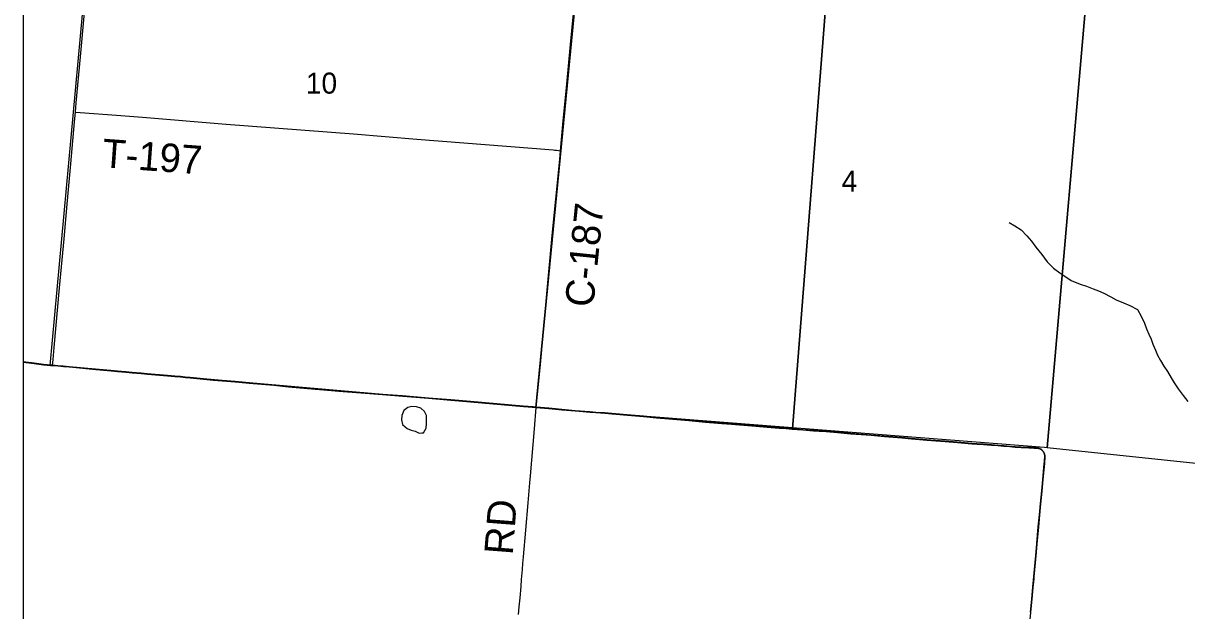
# Model space of a CAD drawing. Extents: x 0 to 1101, y 0 to 440.
# Drawn here: x 837.326 to 839.64, y 377.77 to 378.939 of the extents above; entities that cross this region are included whole.
import ezdxf

# ---------------------------------------------------------------- set-up
doc = ezdxf.new("R2010")
doc.units = 0
for name, color, linetype in [('GM_X_County_Road', 7, 'Continuous'), ('GM_X_County_Road_Text', 7, 'Continuous'), ('GM_X_Minor_Lake', 7, 'Continuous'), ('GM_X_Minor_River', 7, 'Continuous'), ('GM_X_Section', 7, 'Continuous'), ('GM_X_Section_Text', 7, 'Continuous'), ('GM_X_Township_Road', 7, 'Continuous'), ('GM_X_Township_Road_Text', 7, 'Continuous'), ('SH_Cut_Line', 7, 'Continuous')]:
    doc.layers.add(name, color=color, linetype=linetype)

msp = doc.modelspace()

# ---------------------------------------------------------------- linework, layer by layer
at = {"layer": 'GM_X_County_Road'}
for points in [[(837.3258, 381.9059), (837.3258, 378.2649), (837.3473, 378.2622), (837.3658, 378.26), (837.3731, 378.2593), (837.38, 378.2587), (837.3836, 378.2584), (837.3943, 378.2574), (837.4054, 378.2565), (837.4171, 378.2555), (837.4697, 378.2506), (837.5, 378.2478), (837.513, 378.2466), (837.5297, 378.2452), (837.5421, 378.244), (837.56, 378.2423), (837.5724, 378.2412), (837.6126, 378.238), (837.6271, 378.2367), (837.6385, 378.2357), (837.648, 378.2348), (837.6577, 378.2338), (837.6707, 378.2325), (837.7041, 378.2293), (837.747, 378.2257), (837.7748, 378.2233), (837.8239, 378.219), (837.8529, 378.2163), (837.8909, 378.2125), (837.9058, 378.2113), (837.9229, 378.2098), (837.953, 378.2073), (837.997, 378.2036), (838.0402, 378.2003), (838.0802, 378.1972), (838.1316, 378.193), (838.1759, 378.1895), (838.2151, 378.1863), (838.32, 378.1771), (838.3398, 378.1755), (838.3457, 378.1749), (838.3709, 378.1727), (838.3839, 378.1716), (838.3966, 378.1701), (838.4234, 378.1678), (838.4526, 378.1655), (838.4644, 378.1645), (838.4818, 378.1633), (838.496, 378.1622), (838.5269, 378.1594), (838.5591, 378.1567), (838.5851, 378.1544), (838.6093, 378.1523), (838.6254, 378.1508), (838.6495, 378.1488), (838.6825, 378.1456), (838.7151, 378.1429), (838.7342, 378.1414), (838.7745, 378.1382), (838.8048, 378.1357), (838.8288, 378.1338), (838.8553, 378.1316), (838.9343, 379.1383)], [(838.3459, 378.1744), (838.3492, 378.207), (838.3548, 378.267), (838.3676, 378.408), (838.3779, 378.5168), (838.3927, 378.6677), (838.3942, 378.6852), (838.3997, 378.7447), (838.4068, 378.8181), (838.4139, 378.8967), (838.4228, 378.9859), (838.4287, 379.0513), (838.4397, 379.1726), (838.4419, 379.1934)], [(838.9343, 379.1383), (838.8553, 378.1316), (838.8562, 378.1316), (838.876, 378.1301), (838.8972, 378.1286), (838.9082, 378.1278), (838.922, 378.1268), (838.9448, 378.125), (838.9716, 378.1226), (839.0121, 378.1194), (839.0381, 378.1173), (839.0725, 378.1143), (839.0917, 378.1127), (839.1077, 378.1113), (839.1222, 378.11), (839.1402, 378.1086), (839.159, 378.1072), (839.1832, 378.1053), (839.2121, 378.1027), (839.2224, 378.1019), (839.2353, 378.1011), (839.2512, 378.0999), (839.2638, 378.0989), (839.2755, 378.0979), (839.2878, 378.0969), (839.2981, 378.096), (839.3101, 378.0952), (839.3253, 378.0945), (839.33, 378.0945), (839.3356, 378.0942), (839.3405, 378.094), (839.3421, 378.0938), (839.3432, 378.0937), (839.3446, 378.0934), (839.3459, 378.0931), (839.347, 378.0927), (839.3479, 378.0922), (839.3489, 378.0916), (839.3498, 378.0911), (839.3507, 378.0904), (839.3516, 378.0895), (839.3528, 378.0884), (839.3534, 378.0876), (839.354, 378.0867), (839.3545, 378.0859), (839.3552, 378.0848), (839.3557, 378.0838), (839.3562, 378.0825), (839.3565, 378.0816), (839.3568, 378.0809), (839.3569, 378.08), (839.3571, 378.079), (839.3572, 378.078), (839.3572, 378.0768), (839.3572, 378.0754), (839.3571, 378.0739), (839.3569, 378.0715), (839.3568, 378.0687), (839.3565, 378.066), (839.3562, 378.063), (839.3534, 378.0312), (839.3512, 378.0085), (839.3486, 377.9829), (839.3465, 377.9606), (839.3444, 377.9368), (839.3415, 377.9032), (839.34, 377.8869), (839.338, 377.8656), (839.3354, 377.8375), (839.3334, 377.8166), (839.3312, 377.7932), (839.3287, 377.7668)], [(839.3287, 377.7668), (839.3312, 377.7932), (839.3334, 377.8166), (839.3354, 377.8375), (839.338, 377.8656), (839.34, 377.8869), (839.3415, 377.9032), (839.3444, 377.9368), (839.3465, 377.9606), (839.3486, 377.9829), (839.3512, 378.0085), (839.3534, 378.0312), (839.3562, 378.063), (839.3565, 378.066), (839.3568, 378.0687), (839.3569, 378.0715), (839.3571, 378.0739), (839.3572, 378.0754), (839.3572, 378.0768), (839.3572, 378.078), (839.3571, 378.079), (839.3569, 378.08), (839.3568, 378.0809), (839.3565, 378.0816), (839.3562, 378.0825), (839.3557, 378.0838), (839.3552, 378.0848), (839.3545, 378.0859), (839.354, 378.0867), (839.3534, 378.0876), (839.3528, 378.0884), (839.3516, 378.0895), (839.3507, 378.0904), (839.3498, 378.0911), (839.3489, 378.0916), (839.3479, 378.0922), (839.347, 378.0927), (839.3459, 378.0931), (839.3446, 378.0934), (839.3432, 378.0937), (839.3421, 378.0938), (839.3405, 378.094), (839.3356, 378.0942), (839.33, 378.0945), (839.3253, 378.0945), (839.3101, 378.0952), (839.2981, 378.096), (839.2878, 378.0969), (839.2755, 378.0979), (839.2638, 378.0989), (839.2512, 378.0999), (839.2353, 378.1011), (839.2224, 378.1019), (839.2121, 378.1027), (839.1832, 378.1053), (839.159, 378.1072), (839.1402, 378.1086), (839.1222, 378.11), (839.1077, 378.1113), (839.0917, 378.1127), (839.0725, 378.1143), (839.0381, 378.1173), (839.0121, 378.1194), (838.9716, 378.1226), (838.9448, 378.125), (838.922, 378.1268), (838.9082, 378.1278), (838.8972, 378.1286), (838.876, 378.1301), (838.8562, 378.1316), (838.8553, 378.1316), (838.8288, 378.1338), (838.8048, 378.1357), (838.7745, 378.1382), (838.7342, 378.1414), (838.7151, 378.1429), (838.6825, 378.1456), (838.6495, 378.1488), (838.6254, 378.1508), (838.6093, 378.1523), (838.5851, 378.1544), (838.5591, 378.1567), (838.5269, 378.1594), (838.496, 378.1622), (838.4818, 378.1633), (838.4644, 378.1645), (838.4526, 378.1655), (838.4234, 378.1678), (838.3966, 378.1701), (838.3839, 378.1716), (838.3709, 378.1727), (838.3457, 378.1749), (838.3398, 378.1755), (838.32, 378.1771), (838.2151, 378.1863), (838.1759, 378.1895), (838.1316, 378.193), (838.0802, 378.1972), (838.0402, 378.2003), (837.997, 378.2036), (837.953, 378.2073), (837.9229, 378.2098), (837.9058, 378.2113), (837.8909, 378.2125), (837.8529, 378.2163), (837.8239, 378.219), (837.7748, 378.2233), (837.747, 378.2257), (837.7041, 378.2293), (837.6707, 378.2325), (837.6577, 378.2338), (837.648, 378.2348), (837.6385, 378.2357), (837.6271, 378.2367), (837.6126, 378.238), (837.5724, 378.2412), (837.56, 378.2423), (837.5421, 378.244), (837.5297, 378.2452), (837.513, 378.2466), (837.5, 378.2478), (837.4697, 378.2506), (837.4171, 378.2555), (837.4054, 378.2565), (837.3943, 378.2574), (837.3836, 378.2584), (837.38, 378.2587), (837.3731, 378.2593), (837.3658, 378.26), (837.3473, 378.2622), (837.3258, 378.2649), (837.3258, 374.2255)]]:
    msp.add_lwpolyline(points, dxfattribs=at)
at = {"layer": 'GM_X_Minor_Lake'}
for points in [[(838.0827, 378.1681), (838.0784, 378.1582), (838.0779, 378.1495), (838.0801, 378.1404), (838.0895, 378.1324), (838.0974, 378.1293), (838.1049, 378.1273), (838.1132, 378.1234), (838.1185, 378.1239)], [(838.1185, 378.1239), (838.1215, 378.1241), (838.1269, 378.1332), (838.1278, 378.1419), (838.128, 378.1585), (838.1235, 378.1665), (838.1164, 378.173), (838.1077, 378.1758), (838.0986, 378.1759), (838.0903, 378.1744), (838.0827, 378.1681)]]:
    msp.add_lwpolyline(points, dxfattribs=at)
at = {"layer": 'GM_X_Minor_River'}
msp.add_lwpolyline([(839.2861, 378.5427), (839.2977, 378.536), (839.3101, 378.5282), (839.3216, 378.5159), (839.3309, 378.5051), (839.3395, 378.4936), (839.3517, 378.4785), (839.3621, 378.4643), (839.3747, 378.4516), (839.3871, 378.4426), (839.3972, 378.4356), (839.41, 378.4271), (839.4273, 378.4199), (839.4405, 378.4155), (839.4537, 378.4107), (839.4642, 378.4064), (839.4748, 378.402), (839.4883, 378.3946), (839.4992, 378.3887), (839.5135, 378.3827), (839.5263, 378.3772), (839.5417, 378.369), (839.5491, 378.3563), (839.5553, 378.3422), (839.5596, 378.3311), (839.5644, 378.32), (839.5687, 378.3101), (839.5724, 378.3005), (839.5771, 378.2883), (839.5815, 378.2787), (839.5873, 378.268), (839.594, 378.2565), (839.6014, 378.2458), (839.6087, 378.2331), (839.6146, 378.2235), (839.6224, 378.2113), (839.6324, 378.1978), (839.642, 378.1859)], dxfattribs=at)
at = {"layer": 'GM_X_Section'}
for points in [[(837.4722, 379.2668), (838.4437, 379.1913), (838.3449, 378.1739), (837.3792, 378.2576)], [(838.4437, 379.1913), (839.4486, 379.0942), (839.3617, 378.094), (839.3569, 378.0944), (838.3449, 378.1739)], [(840.5178, 378.9931), (840.4251, 377.982), (839.3617, 378.094), (839.4486, 379.0942)]]:
    msp.add_lwpolyline(points, close=True, dxfattribs=at)
at = {"layer": 'GM_X_Township_Road'}
for p, q in [((838.843, 378.1321), (838.855, 378.1311)), ((839.3352, 377.8329), (839.3341, 377.821))]:
    msp.add_line(p, q, dxfattribs=at)
for points in [[(837.4297, 378.762), (837.4312, 378.7808), (837.4394, 378.8725), (837.4477, 378.9603), (837.4573, 379.0592), (837.4661, 379.15), (837.473, 379.2259), (837.4768, 379.2685)], [(837.3838, 378.2578), (837.3851, 378.2699), (837.3873, 378.2934), (837.3981, 378.4127), (837.4071, 378.5098), (837.4132, 378.5791), (837.4204, 378.6596), (837.4277, 378.743), (837.4297, 378.762)], [(837.4297, 378.762), (837.4392, 378.7613), (837.5109, 378.7559), (837.5629, 378.7521), (837.7293, 378.7385), (837.9822, 378.7188), (838.1084, 378.7087), (838.338, 378.6906), (838.3798, 378.6869), (838.3827, 378.6866), (838.3861, 378.6862), (838.3942, 378.6852)], [(837.3258, 378.2643), (837.3475, 378.2617), (837.366, 378.2595), (837.3733, 378.2588), (837.3802, 378.2581), (837.3838, 378.2578)], [(837.3838, 378.2578), (837.3945, 378.2569), (837.4056, 378.256), (837.4174, 378.2549), (837.47, 378.2501), (837.5003, 378.2472), (837.5133, 378.2461), (837.53, 378.2446), (837.5423, 378.2435), (837.5602, 378.2417), (837.5726, 378.2407), (837.6128, 378.2375), (837.6273, 378.2362), (837.6387, 378.2351), (837.6483, 378.2342), (837.658, 378.2332), (837.671, 378.2319), (837.7043, 378.2288), (837.7472, 378.2252), (837.775, 378.2228), (837.8241, 378.2184), (837.8531, 378.2157), (837.8911, 378.2119), (837.9061, 378.2107), (837.9232, 378.2092), (837.9532, 378.2068), (837.9972, 378.2031), (838.0405, 378.1998), (838.0804, 378.1967), (838.1318, 378.1925), (838.1761, 378.189), (838.2153, 378.1857), (838.3203, 378.1765), (838.34, 378.175), (838.3459, 378.1744)], [(838.3108, 377.7624), (838.3121, 377.7773), (838.3137, 377.7952), (838.3157, 377.8181), (838.3167, 377.8317), (838.3183, 377.8515), (838.3194, 377.864), (838.3204, 377.8769), (838.325, 377.9301), (838.3298, 377.9847), (838.3334, 378.024), (838.3347, 378.038), (838.3424, 378.1316), (838.3459, 378.1744)], [(838.3459, 378.1744), (838.3712, 378.1722), (838.3841, 378.171), (838.3968, 378.1696), (838.4237, 378.1673), (838.4529, 378.1649), (838.4646, 378.164), (838.482, 378.1628), (838.4962, 378.1616), (838.5272, 378.1588), (838.5594, 378.1561), (838.6095, 378.1518), (838.6256, 378.1503), (838.6497, 378.1482), (838.6828, 378.145), (838.7153, 378.1423), (838.7344, 378.1408), (838.7747, 378.1377), (838.805, 378.1352), (838.829, 378.1333), (838.843, 378.1321)], [(838.3459, 378.1744), (838.3712, 378.1722), (838.3841, 378.171), (838.3968, 378.1696), (838.4237, 378.1673), (838.4529, 378.1649), (838.4646, 378.164), (838.482, 378.1628), (838.4962, 378.1616), (838.5272, 378.1588), (838.5594, 378.1561), (838.5854, 378.1539), (838.6095, 378.1518), (838.6256, 378.1503), (838.6497, 378.1482), (838.6828, 378.145), (838.7153, 378.1423), (838.7344, 378.1408), (838.7747, 378.1377), (838.805, 378.1352), (838.829, 378.1333), (838.843, 378.1321)], [(838.855, 378.1311), (838.8762, 378.1296), (838.8974, 378.128), (838.9084, 378.1273), (838.9222, 378.1263), (838.945, 378.1245), (838.9718, 378.1221), (839.0123, 378.1189), (839.0383, 378.1167), (839.0727, 378.1138), (839.0919, 378.1121), (839.1079, 378.1107), (839.1225, 378.1095), (839.1405, 378.1081), (839.1593, 378.1067), (839.1834, 378.1048), (839.2123, 378.1022), (839.2227, 378.1014), (839.2355, 378.1005), (839.2514, 378.0994), (839.264, 378.0983), (839.2757, 378.0973), (839.288, 378.0963), (839.2983, 378.0954), (839.3103, 378.0947), (839.3255, 378.094), (839.3302, 378.0939), (839.3358, 378.0936), (839.3407, 378.0935), (839.3424, 378.0933), (839.3434, 378.0931), (839.3448, 378.0929), (839.3461, 378.0926), (839.3472, 378.0922), (839.3481, 378.0917), (839.3491, 378.0911), (839.35, 378.0906), (839.3509, 378.0899), (839.3519, 378.089), (839.353, 378.0878), (839.3536, 378.0871), (839.3543, 378.0862), (839.3548, 378.0853), (839.3554, 378.0843), (839.3559, 378.0832), (839.3564, 378.082), (839.3567, 378.0811), (839.357, 378.0803), (839.3571, 378.0795), (839.3573, 378.0785), (839.3574, 378.0774), (839.3574, 378.0763), (839.3574, 378.0748), (839.3573, 378.0733), (839.3572, 378.071), (839.357, 378.0681), (839.3568, 378.0654), (839.3564, 378.0625), (839.3536, 378.0307), (839.3514, 378.008), (839.3488, 377.9823), (839.3467, 377.9601), (839.3447, 377.9363), (839.3417, 377.9027), (839.3402, 377.8863), (839.3382, 377.865), (839.3356, 377.8369), (839.3352, 377.8329)], [(838.855, 378.1311), (838.8555, 378.1311), (838.8762, 378.1296), (838.8974, 378.128), (838.9084, 378.1273), (838.9222, 378.1263), (838.945, 378.1245), (838.9718, 378.1221), (839.0123, 378.1189), (839.0383, 378.1167), (839.0727, 378.1138), (839.0919, 378.1121), (839.1079, 378.1107), (839.1225, 378.1095), (839.1405, 378.1081), (839.1593, 378.1067), (839.1834, 378.1048), (839.2123, 378.1022), (839.2227, 378.1014), (839.2355, 378.1005), (839.2514, 378.0994), (839.264, 378.0983), (839.2757, 378.0973), (839.288, 378.0963), (839.2983, 378.0954), (839.3103, 378.0947), (839.3255, 378.094), (839.3302, 378.0939), (839.3358, 378.0936), (839.3407, 378.0935), (839.3424, 378.0933), (839.3434, 378.0931), (839.3448, 378.0929), (839.3461, 378.0926), (839.3472, 378.0922), (839.3481, 378.0917), (839.3491, 378.0911), (839.35, 378.0906), (839.3509, 378.0899), (839.3519, 378.089), (839.353, 378.0878), (839.3536, 378.0871), (839.3543, 378.0862), (839.3548, 378.0853), (839.3554, 378.0843), (839.3559, 378.0832), (839.3564, 378.082), (839.3567, 378.0811), (839.357, 378.0803), (839.3571, 378.0795), (839.3573, 378.0785), (839.3574, 378.0774), (839.3574, 378.0763), (839.3574, 378.0748), (839.3573, 378.0733), (839.3572, 378.071), (839.357, 378.0681), (839.3568, 378.0654), (839.3564, 378.0625), (839.3536, 378.0307), (839.3514, 378.008), (839.3488, 377.9823), (839.3467, 377.9601), (839.3447, 377.9363), (839.3417, 377.9027), (839.3402, 377.8863), (839.3382, 377.865), (839.3356, 377.8369), (839.3352, 377.8329)], [(839.3341, 377.821), (839.3336, 377.816), (839.3314, 377.7927), (839.329, 377.7663), (839.3237, 377.7108), (839.3206, 377.6764), (839.3175, 377.641), (839.3141, 377.6039), (839.3121, 377.5811)]]:
    msp.add_lwpolyline(points, dxfattribs=at)
at = {"layer": 'SH_Cut_Line'}
for points in [[(837.3258, 381.9059), (837.3258, 378.2649), (837.3473, 378.2622), (837.3658, 378.26), (837.3731, 378.2593), (837.38, 378.2587), (837.3836, 378.2584), (837.3943, 378.2574), (837.4054, 378.2565), (837.4171, 378.2555), (837.4697, 378.2506), (837.5, 378.2478), (837.513, 378.2466), (837.5297, 378.2452), (837.5421, 378.244), (837.56, 378.2423), (837.5724, 378.2412), (837.6126, 378.238), (837.6271, 378.2367), (837.6385, 378.2357), (837.648, 378.2348), (837.6577, 378.2338), (837.6707, 378.2325), (837.7041, 378.2293), (837.747, 378.2257), (837.7748, 378.2233), (837.8239, 378.219), (837.8529, 378.2163), (837.8909, 378.2125), (837.9058, 378.2113), (837.9229, 378.2098), (837.953, 378.2073), (837.997, 378.2036), (838.0402, 378.2003), (838.0802, 378.1972), (838.1316, 378.193), (838.1759, 378.1895), (838.2151, 378.1863), (838.32, 378.1771), (838.3398, 378.1755), (838.3457, 378.1749), (838.3709, 378.1727), (838.3839, 378.1716), (838.3966, 378.1701), (838.4234, 378.1678), (838.4526, 378.1655), (838.4644, 378.1645), (838.4818, 378.1633), (838.496, 378.1622), (838.5269, 378.1594), (838.5591, 378.1567), (838.5851, 378.1544), (838.6093, 378.1523), (838.6254, 378.1508), (838.6495, 378.1488), (838.6825, 378.1456), (838.7151, 378.1429), (838.7342, 378.1414), (838.7745, 378.1382), (838.8048, 378.1357), (838.8288, 378.1338), (838.8553, 378.1316), (838.8562, 378.1316), (838.876, 378.1301), (838.8972, 378.1286), (838.9082, 378.1278), (838.922, 378.1268), (838.9448, 378.125), (838.9716, 378.1226), (839.0121, 378.1194), (839.0381, 378.1173), (839.0725, 378.1143), (839.0917, 378.1127), (839.1077, 378.1113), (839.1222, 378.11), (839.1402, 378.1086), (839.159, 378.1072), (839.1832, 378.1053), (839.2121, 378.1027), (839.2224, 378.1019), (839.2353, 378.1011), (839.2512, 378.0999), (839.2638, 378.0989), (839.2755, 378.0979), (839.2878, 378.0969), (839.2981, 378.096), (839.3101, 378.0952), (839.3253, 378.0945), (839.33, 378.0945), (839.3356, 378.0942), (839.3405, 378.094), (839.3421, 378.0938), (839.3432, 378.0937), (839.3446, 378.0934), (839.3459, 378.0931), (839.347, 378.0927), (839.3479, 378.0922), (839.3489, 378.0916), (839.3498, 378.0911), (839.3507, 378.0904), (839.3516, 378.0895), (839.3528, 378.0884), (839.3534, 378.0876), (839.354, 378.0867), (839.3545, 378.0859), (839.3552, 378.0848), (839.3557, 378.0838), (839.3562, 378.0825), (839.3565, 378.0816), (839.3568, 378.0809), (839.3569, 378.08), (839.3571, 378.079), (839.3572, 378.078), (839.3572, 378.0768), (839.3572, 378.0754), (839.3571, 378.0739), (839.3569, 378.0715), (839.3568, 378.0687), (839.3565, 378.066), (839.3562, 378.063), (839.3534, 378.0312), (839.3512, 378.0085), (839.3486, 377.9829), (839.3465, 377.9606), (839.3444, 377.9368), (839.3415, 377.9032), (839.34, 377.8869), (839.338, 377.8656), (839.3354, 377.8375), (839.3334, 377.8166), (839.3312, 377.7932), (839.3287, 377.7668)], [(839.3287, 377.7668), (839.3312, 377.7932), (839.3334, 377.8166), (839.3354, 377.8375), (839.338, 377.8656), (839.34, 377.8869), (839.3415, 377.9032), (839.3444, 377.9368), (839.3465, 377.9606), (839.3486, 377.9829), (839.3512, 378.0085), (839.3534, 378.0312), (839.3562, 378.063), (839.3565, 378.066), (839.3568, 378.0687), (839.3569, 378.0715), (839.3571, 378.0739), (839.3572, 378.0754), (839.3572, 378.0768), (839.3572, 378.078), (839.3571, 378.079), (839.3569, 378.08), (839.3568, 378.0809), (839.3565, 378.0816), (839.3562, 378.0825), (839.3557, 378.0838), (839.3552, 378.0848), (839.3545, 378.0859), (839.354, 378.0867), (839.3534, 378.0876), (839.3528, 378.0884), (839.3516, 378.0895), (839.3507, 378.0904), (839.3498, 378.0911), (839.3489, 378.0916), (839.3479, 378.0922), (839.347, 378.0927), (839.3459, 378.0931), (839.3446, 378.0934), (839.3432, 378.0937), (839.3421, 378.0938), (839.3405, 378.094), (839.3356, 378.0942), (839.33, 378.0945), (839.3253, 378.0945), (839.3101, 378.0952), (839.2981, 378.096), (839.2878, 378.0969), (839.2755, 378.0979), (839.2638, 378.0989), (839.2512, 378.0999), (839.2353, 378.1011), (839.2224, 378.1019), (839.2121, 378.1027), (839.1832, 378.1053), (839.159, 378.1072), (839.1402, 378.1086), (839.1222, 378.11), (839.1077, 378.1113), (839.0917, 378.1127), (839.0725, 378.1143), (839.0381, 378.1173), (839.0121, 378.1194), (838.9716, 378.1226), (838.9448, 378.125), (838.922, 378.1268), (838.9082, 378.1278), (838.8972, 378.1286), (838.876, 378.1301), (838.8562, 378.1316), (838.8553, 378.1316), (838.8288, 378.1338), (838.8048, 378.1357), (838.7745, 378.1382), (838.7342, 378.1414), (838.7151, 378.1429), (838.6825, 378.1456), (838.6495, 378.1488), (838.6254, 378.1508), (838.6093, 378.1523), (838.5851, 378.1544), (838.5591, 378.1567), (838.5269, 378.1594), (838.496, 378.1622), (838.4818, 378.1633), (838.4644, 378.1645), (838.4526, 378.1655), (838.4234, 378.1678), (838.3966, 378.1701), (838.3839, 378.1716), (838.3709, 378.1727), (838.3457, 378.1749), (838.3398, 378.1755), (838.32, 378.1771), (838.2151, 378.1863), (838.1759, 378.1895), (838.1316, 378.193), (838.0802, 378.1972), (838.0402, 378.2003), (837.997, 378.2036), (837.953, 378.2073), (837.9229, 378.2098), (837.9058, 378.2113), (837.8909, 378.2125), (837.8529, 378.2163), (837.8239, 378.219), (837.7748, 378.2233), (837.747, 378.2257), (837.7041, 378.2293), (837.6707, 378.2325), (837.6577, 378.2338), (837.648, 378.2348), (837.6385, 378.2357), (837.6271, 378.2367), (837.6126, 378.238), (837.5724, 378.2412), (837.56, 378.2423), (837.5421, 378.244), (837.5297, 378.2452), (837.513, 378.2466), (837.5, 378.2478), (837.4697, 378.2506), (837.4171, 378.2555), (837.4054, 378.2565), (837.3943, 378.2574), (837.3836, 378.2584), (837.38, 378.2587), (837.3731, 378.2593), (837.3658, 378.26), (837.3473, 378.2622), (837.3258, 378.2649), (837.3258, 368.3059)]]:
    msp.add_lwpolyline(points, dxfattribs=at)

# ---------------------------------------------------------------- texts
at = {"layer": 'GM_X_County_Road_Text'}
msp.add_text('C-187', height=0.05682, rotation=84.207, dxfattribs=at).set_placement((838.4592, 378.3723))
at = {"layer": 'GM_X_Section_Text'}
for s, height, p in [('10', 0.04186, (837.8877, 378.799)), ('4', 0.0419, (838.9531, 378.6039))]:
    msp.add_text(s, height=height, rotation=0, dxfattribs=at).set_placement(p)
at = {"layer": 'GM_X_Township_Road_Text'}
for s, rotation, p in [('T-197', 355.7949, (837.4813, 378.6527)), ('RD', 85.5641, (838.2991, 377.8796))]:
    msp.add_text(s, height=0.05682, rotation=rotation, dxfattribs=at).set_placement(p)

doc.saveas('drawing.dxf')
